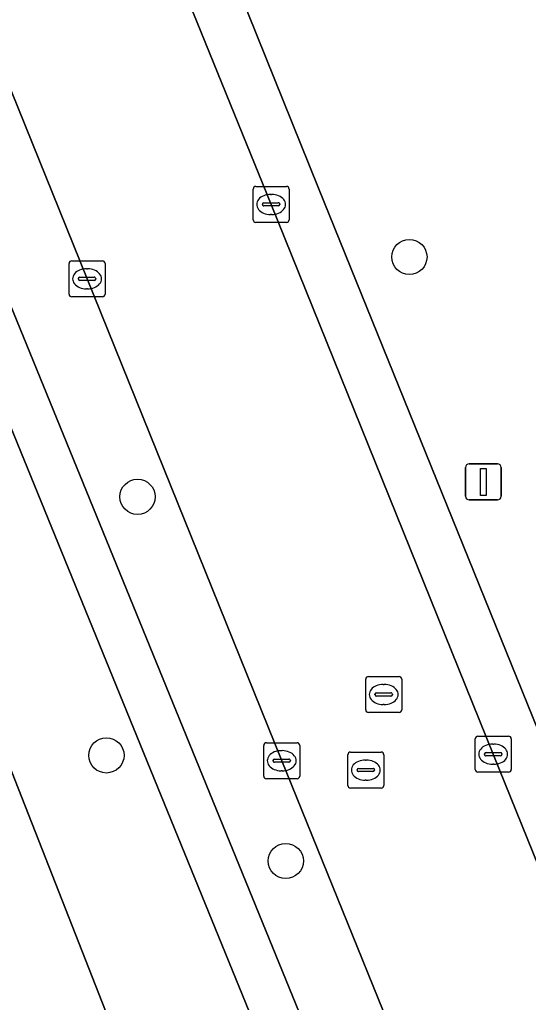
# Model space of a CAD drawing. Extents: x 160030 to 160839, y 385325 to 386450.
# Drawn here: x 160656.21 to 160670.34, y 385679.75 to 385707.05 of the extents above; entities that cross this region are included whole.
import ezdxf

# ---------------------------------------------------------------- set-up
doc = ezdxf.new("R2010")
doc.units = 0
for name, color, linetype in [('IMGEO_Boom', 7, 'Continuous'), ('IMGEO_Groenvoorziening', 7, 'Continuous'), ('IMGEO_Hek', 7, 'Continuous'), ('IMGEO_Kolk', 7, 'Continuous'), ('IMGEO_Lichtmast', 7, 'Continuous'), ('IMGEO_Rijbaan_lokaal_open', 7, 'Continuous'), ('IMGEO_Rioolput', 7, 'Continuous'), ('IMGEO_Voetpad_halfverhard', 7, 'Continuous'), ('IMGEO_Voetpad_open', 7, 'Continuous')]:
    doc.layers.add(name, color=color, linetype=linetype)

msp = doc.modelspace()

# ---------------------------------------------------------------- linework, layer by layer
at = {"layer": 'IMGEO_Boom'}
for centre in [(160667.04, 385700.461), (160659.488, 385693.798), (160658.624, 385686.614), (160663.606, 385683.681)]:
    msp.add_circle(centre, 0.489, dxfattribs=at)
at = {"layer": 'IMGEO_Groenvoorziening'}
for points in [[(160650.054, 385701.285), (160644.352, 385717.646), (160642.458, 385716.786), (160639.472, 385723.498), (160614.792, 385712.624), (160653.293, 385654.475), (160653.413, 385654.556), (160650.762, 385658.633), (160652.332, 385659.676), (160653.513, 385657.955), (160661.711, 385663.365), (160664.517, 385665.217), (160658.784, 385679.044)], [(160645.237, 385722.026), (160645.095, 385721.972), (160645.176, 385721.79), (160643.212, 385720.92), (160644.352, 385717.646), (160650.054, 385701.285), (160658.784, 385679.044), (160664.517, 385665.217), (160661.711, 385663.365), (160663.284, 385660.922), (160665.653, 385662.477), (160666.01, 385662.713), (160668.947, 385663.902)], [(160658.086, 385699.854), (160654.83, 385707.907), (160652.716, 385707.042), (160671.443, 385661.191), (160673.4, 385662.011), (160669.678, 385671.204), (160663.493, 385686.466)]]:
    msp.add_lwpolyline(points, close=True, dxfattribs=at)
msp.add_lwpolyline([(160657.68, 385719.337), (160664.513, 385702.372), (160683.729, 385654.933)], dxfattribs=at)
at = {"layer": 'IMGEO_Hek'}
msp.add_lwpolyline([(160644.352, 385717.646), (160650.054, 385701.285), (160658.784, 385679.044), (160664.517, 385665.217)], dxfattribs=at)
at = {"layer": 'IMGEO_Kolk'}
for p, q in [((160662.698, 385701.494), (160662.698, 385702.346)), ((160662.773, 385702.42), (160663.625, 385702.42)), ((160663.186, 385702.2), (160663.211, 385702.2)), ((160663.699, 385702.346), (160663.699, 385701.494)), ((160662.957, 385701.914), (160662.957, 385701.926)), ((160663, 385701.963), (160663.398, 385701.963)), ((160663.441, 385701.926), (160663.441, 385701.914)), ((160663.395, 385701.877), (160662.997, 385701.877)), ((160663.209, 385701.64), (160663.184, 385701.64)), ((160663.625, 385701.42), (160662.773, 385701.42)), ((160657.585, 385699.428), (160657.585, 385700.28)), ((160657.66, 385700.354), (160658.512, 385700.354)), ((160658.586, 385700.28), (160658.586, 385699.428)), ((160658.073, 385700.134), (160658.098, 385700.134)), ((160657.844, 385699.848), (160657.844, 385699.86)), ((160658.282, 385699.811), (160657.884, 385699.811)), ((160657.887, 385699.897), (160658.285, 385699.897)), ((160658.328, 385699.86), (160658.328, 385699.848)), ((160658.096, 385699.574), (160658.071, 385699.574)), ((160658.512, 385699.354), (160657.66, 385699.354)), ((160662.992, 385686.04), (160662.992, 385686.892)), ((160663.067, 385686.966), (160663.919, 385686.966)), ((160663.993, 385686.892), (160663.993, 385686.04)), ((160668.867, 385686.222), (160668.867, 385687.074)), ((160668.942, 385687.148), (160669.794, 385687.148)), ((160669.355, 385686.928), (160669.38, 385686.928)), ((160669.868, 385687.074), (160669.868, 385686.222)), ((160663.48, 385686.746), (160663.505, 385686.746)), ((160669.126, 385686.642), (160669.126, 385686.654)), ((160669.169, 385686.691), (160669.567, 385686.691)), ((160669.61, 385686.654), (160669.61, 385686.642)), ((160663.251, 385686.46), (160663.251, 385686.472)), ((160663.689, 385686.423), (160663.291, 385686.423)), ((160663.294, 385686.509), (160663.692, 385686.509)), ((160663.735, 385686.472), (160663.735, 385686.46)), ((160669.564, 385686.605), (160669.166, 385686.605)), ((160669.378, 385686.368), (160669.353, 385686.368)), ((160663.503, 385686.186), (160663.478, 385686.186)), ((160669.794, 385686.148), (160668.942, 385686.148)), ((160663.919, 385685.966), (160663.067, 385685.966))]:
    msp.add_line(p, q, dxfattribs=at)
for points in [[(160662.698, 385701.494), (160662.698, 385702.346)], [(160662.773, 385702.42), (160663.625, 385702.42)], [(160663.699, 385702.346), (160663.699, 385701.494)], [(160663.625, 385701.42), (160662.773, 385701.42)], [(160657.585, 385699.428), (160657.585, 385700.28)], [(160657.66, 385700.354), (160658.512, 385700.354)], [(160658.586, 385700.28), (160658.586, 385699.428)], [(160658.512, 385699.354), (160657.66, 385699.354)], [(160662.992, 385686.04), (160662.992, 385686.892)], [(160663.067, 385686.966), (160663.919, 385686.966)], [(160663.993, 385686.892), (160663.993, 385686.04)], [(160668.867, 385686.222), (160668.867, 385687.074)], [(160668.942, 385687.148), (160669.794, 385687.148)], [(160669.868, 385687.074), (160669.868, 385686.222)], [(160669.794, 385686.148), (160668.942, 385686.148)], [(160663.919, 385685.966), (160663.067, 385685.966)]]:
    msp.add_lwpolyline(points, dxfattribs=at)
for centre, radius, start, end in [((160662.775, 385702.344), 0.0765, 91.552, 178.448), ((160662.775, 385702.344), 0.0765, 91.552, 178.448), ((160663.623, 385702.344), 0.0765, 1.552, 88.448), ((160663.623, 385702.344), 0.0765, 1.552, 88.448), ((160662.997, 385701.923), 0.0403, 85.8775, 175.7526), ((160662.994, 385701.913), 0.0366, 178.938, 274.7102), ((160663.398, 385701.92), 0.043, 264.8664, 352.4533), ((160663.402, 385701.925), 0.0386, 1.7309, 96.639), ((160662.775, 385701.496), 0.0765, 181.552, 268.448), ((160662.775, 385701.496), 0.0765, 181.552, 268.448), ((160663.623, 385701.496), 0.0765, 271.552, 358.448), ((160663.623, 385701.496), 0.0765, 271.552, 358.448), ((160657.662, 385700.278), 0.0765, 91.552, 178.448), ((160657.662, 385700.278), 0.0765, 91.552, 178.448), ((160658.51, 385700.278), 0.0765, 1.552, 88.448), ((160658.51, 385700.278), 0.0765, 1.552, 88.448), ((160657.884, 385699.857), 0.0403, 85.8775, 175.7526), ((160657.881, 385699.847), 0.0366, 178.938, 274.7102), ((160658.285, 385699.854), 0.043, 264.8664, 352.4533), ((160658.289, 385699.859), 0.0386, 1.7309, 96.639), ((160657.662, 385699.43), 0.0765, 181.552, 268.448), ((160657.662, 385699.43), 0.0765, 181.552, 268.448), ((160658.51, 385699.43), 0.0765, 271.552, 358.448), ((160658.51, 385699.43), 0.0765, 271.552, 358.448), ((160663.069, 385686.89), 0.0765, 91.552, 178.448), ((160663.069, 385686.89), 0.0765, 91.552, 178.448), ((160663.917, 385686.89), 0.0765, 1.552, 88.448), ((160663.917, 385686.89), 0.0765, 1.552, 88.448), ((160668.944, 385687.072), 0.0765, 91.552, 178.448), ((160668.944, 385687.072), 0.0765, 91.552, 178.448), ((160669.792, 385687.072), 0.0765, 1.552, 88.448), ((160669.792, 385687.072), 0.0765, 1.552, 88.448), ((160669.166, 385686.651), 0.0403, 85.8775, 175.7526), ((160669.163, 385686.641), 0.0366, 178.938, 274.7102), ((160669.567, 385686.648), 0.043, 264.8664, 352.4533), ((160669.571, 385686.653), 0.0386, 1.7309, 96.639), ((160663.291, 385686.469), 0.0403, 85.8775, 175.7526), ((160663.288, 385686.459), 0.0366, 178.938, 274.7102), ((160663.692, 385686.466), 0.043, 264.8664, 352.4533), ((160663.696, 385686.471), 0.0386, 1.7309, 96.639), ((160668.944, 385686.224), 0.0765, 181.552, 268.448), ((160668.944, 385686.224), 0.0765, 181.552, 268.448), ((160669.792, 385686.224), 0.0765, 271.552, 358.448), ((160669.792, 385686.224), 0.0765, 271.552, 358.448), ((160663.069, 385686.042), 0.0765, 181.552, 268.448), ((160663.069, 385686.042), 0.0765, 181.552, 268.448), ((160663.917, 385686.042), 0.0765, 271.552, 358.448), ((160663.917, 385686.042), 0.0765, 271.552, 358.448)]:
    msp.add_arc(centre, radius, start, end, dxfattribs=at)
for centre, major_axis, ratio, start_param, end_param in [((160663.185, 385701.92), (-0.387, 0.002), 0.722429, 4.712389, 7.853982), ((160663.21, 385701.92), (-0.39, 0.002), 0.717154, 1.570796, 4.712389), ((160658.072, 385699.854), (-0.387, 0.002), 0.722429, 4.712389, 7.853982), ((160658.097, 385699.854), (-0.39, 0.002), 0.717154, 1.570796, 4.712389), ((160669.354, 385686.648), (-0.387, 0.002), 0.722429, 4.712389, 7.853982), ((160669.379, 385686.648), (-0.39, 0.002), 0.717154, 1.570796, 4.712389), ((160663.479, 385686.466), (-0.387, 0.002), 0.722429, 4.712389, 7.853982), ((160663.504, 385686.466), (-0.39, 0.002), 0.717154, 1.570796, 4.712389)]:
    msp.add_ellipse(centre, major_axis=major_axis, ratio=ratio, start_param=start_param, end_param=end_param, dxfattribs=at)
at = {"layer": 'IMGEO_Lichtmast'}
for p, q in [((160668.599, 385693.811), (160668.599, 385694.611)), ((160668.599, 385694.611), (160668.599, 385693.811)), ((160668.699, 385694.711), (160669.489, 385694.711)), ((160669.489, 385694.711), (160668.699, 385694.711)), ((160669.589, 385694.611), (160669.589, 385693.811)), ((160669.589, 385693.811), (160669.589, 385694.611)), ((160669.489, 385693.711), (160668.699, 385693.711)), ((160668.699, 385693.711), (160669.489, 385693.711))]:
    msp.add_line(p, q, dxfattribs=at)
msp.add_lwpolyline([(160669.019, 385694.586), (160669.169, 385694.586), (160669.169, 385693.836), (160669.019, 385693.836), (160669.019, 385694.586)], dxfattribs=at)
for centre, start, end in [((160668.699, 385694.611), 90, 180), ((160668.699, 385694.611), 90, 180), ((160669.489, 385694.611), 0, 90), ((160669.489, 385694.611), 360, 90), ((160668.699, 385693.811), 180, 270), ((160668.699, 385693.811), 180, 270), ((160669.489, 385693.811), 270, 0), ((160669.489, 385693.811), 270, 0)]:
    msp.add_arc(centre, 0.1, start, end, dxfattribs=at)
at = {"layer": 'IMGEO_Rijbaan_lokaal_open'}
msp.add_lwpolyline([(160669.368, 385686.648), (160663.199, 385701.92), (160657.38, 385716.256), (160656.937, 385717.386), (160651.821, 385715.317), (160652.264, 385714.252), (160654.83, 385707.907), (160658.086, 385699.854), (160663.493, 385686.466), (160669.678, 385671.204), (160673.4, 385662.011), (160675.402, 385657.068), (160676.038, 385654.904), (160676.535, 385653.282), (160678.085, 385653.897), (160681.991, 385655.41), (160681.545, 385656.559), (160674.794, 385673.244)], close=True, dxfattribs=at)
at = {"layer": 'IMGEO_Rioolput'}
for p, q in [((160665.9, 385688.806), (160666.752, 385688.806)), ((160665.825, 385687.88), (160665.825, 385688.732)), ((160666.313, 385688.586), (160666.338, 385688.586)), ((160666.826, 385688.732), (160666.826, 385687.88)), ((160666.084, 385688.3), (160666.084, 385688.312)), ((160666.522, 385688.263), (160666.124, 385688.263)), ((160666.127, 385688.349), (160666.525, 385688.349)), ((160666.568, 385688.312), (160666.568, 385688.3)), ((160666.336, 385688.026), (160666.311, 385688.026)), ((160666.752, 385687.806), (160665.9, 385687.806)), ((160665.329, 385685.78), (160665.329, 385686.632)), ((160665.404, 385686.706), (160666.256, 385686.706)), ((160666.33, 385686.632), (160666.33, 385685.78)), ((160665.817, 385686.486), (160665.842, 385686.486)), ((160665.588, 385686.2), (160665.588, 385686.212)), ((160666.026, 385686.163), (160665.628, 385686.163)), ((160665.631, 385686.249), (160666.029, 385686.249)), ((160666.072, 385686.212), (160666.072, 385686.2)), ((160665.84, 385685.926), (160665.815, 385685.926)), ((160666.256, 385685.706), (160665.404, 385685.706))]:
    msp.add_line(p, q, dxfattribs=at)
for points in [[(160665.9, 385688.806), (160666.752, 385688.806)], [(160665.825, 385687.88), (160665.825, 385688.732)], [(160666.826, 385688.732), (160666.826, 385687.88)], [(160666.752, 385687.806), (160665.9, 385687.806)], [(160665.329, 385685.78), (160665.329, 385686.632)], [(160665.404, 385686.706), (160666.256, 385686.706)], [(160666.33, 385686.632), (160666.33, 385685.78)], [(160666.256, 385685.706), (160665.404, 385685.706)]]:
    msp.add_lwpolyline(points, dxfattribs=at)
for centre, radius, start, end in [((160665.902, 385688.73), 0.0765, 91.552, 178.448), ((160665.902, 385688.73), 0.0765, 91.552, 178.448), ((160666.75, 385688.73), 0.0765, 1.552, 88.448), ((160666.75, 385688.73), 0.0765, 1.552, 88.448), ((160666.124, 385688.309), 0.0403, 85.8775, 175.7526), ((160666.121, 385688.299), 0.0366, 178.938, 274.7102), ((160666.525, 385688.306), 0.043, 264.8664, 352.4533), ((160666.529, 385688.311), 0.0386, 1.7309, 96.639), ((160665.902, 385687.882), 0.0765, 181.552, 268.448), ((160665.902, 385687.882), 0.0765, 181.552, 268.448), ((160666.75, 385687.882), 0.0765, 271.552, 358.448), ((160666.75, 385687.882), 0.0765, 271.552, 358.448), ((160665.406, 385686.63), 0.0765, 91.552, 178.448), ((160665.406, 385686.63), 0.0765, 91.552, 178.448), ((160666.254, 385686.63), 0.0765, 1.552, 88.448), ((160666.254, 385686.63), 0.0765, 1.552, 88.448), ((160665.628, 385686.209), 0.0403, 85.8775, 175.7526), ((160665.625, 385686.199), 0.0366, 178.938, 274.7102), ((160666.029, 385686.206), 0.043, 264.8664, 352.4533), ((160666.033, 385686.211), 0.0386, 1.7309, 96.639), ((160665.406, 385685.782), 0.0765, 181.552, 268.448), ((160665.406, 385685.782), 0.0765, 181.552, 268.448), ((160666.254, 385685.782), 0.0765, 271.552, 358.448), ((160666.254, 385685.782), 0.0765, 271.552, 358.448)]:
    msp.add_arc(centre, radius, start, end, dxfattribs=at)
for centre, major_axis, ratio, start_param, end_param in [((160666.312, 385688.306), (-0.387, 0.002), 0.722429, 4.712389, 7.853982), ((160666.337, 385688.306), (-0.39, 0.002), 0.717154, 1.570796, 4.712389), ((160665.816, 385686.206), (-0.387, 0.002), 0.722429, 4.712389, 7.853982), ((160665.841, 385686.206), (-0.39, 0.002), 0.717154, 1.570796, 4.712389)]:
    msp.add_ellipse(centre, major_axis=major_axis, ratio=ratio, start_param=start_param, end_param=end_param, dxfattribs=at)
at = {"layer": 'IMGEO_Voetpad_halfverhard'}
msp.add_lwpolyline([(160652.716, 385707.042), (160646.393, 385722.522), (160645.237, 385722.026), (160668.947, 385663.902), (160670.141, 385660.976), (160674.629, 385649.974), (160675.824, 385650.464), (160671.443, 385661.191)], close=True, dxfattribs=at)
at = {"layer": 'IMGEO_Voetpad_open'}
for points in [[(160683.729, 385654.933), (160664.513, 385702.372), (160657.68, 385719.337)], [(160656.498, 385718.406), (160656.937, 385717.386), (160657.38, 385716.256), (160663.199, 385701.92), (160669.368, 385686.648), (160674.794, 385673.244), (160681.545, 385656.559), (160681.991, 385655.41), (160682.593, 385653.943)]]:
    msp.add_lwpolyline(points, dxfattribs=at)

doc.saveas('drawing.dxf')
